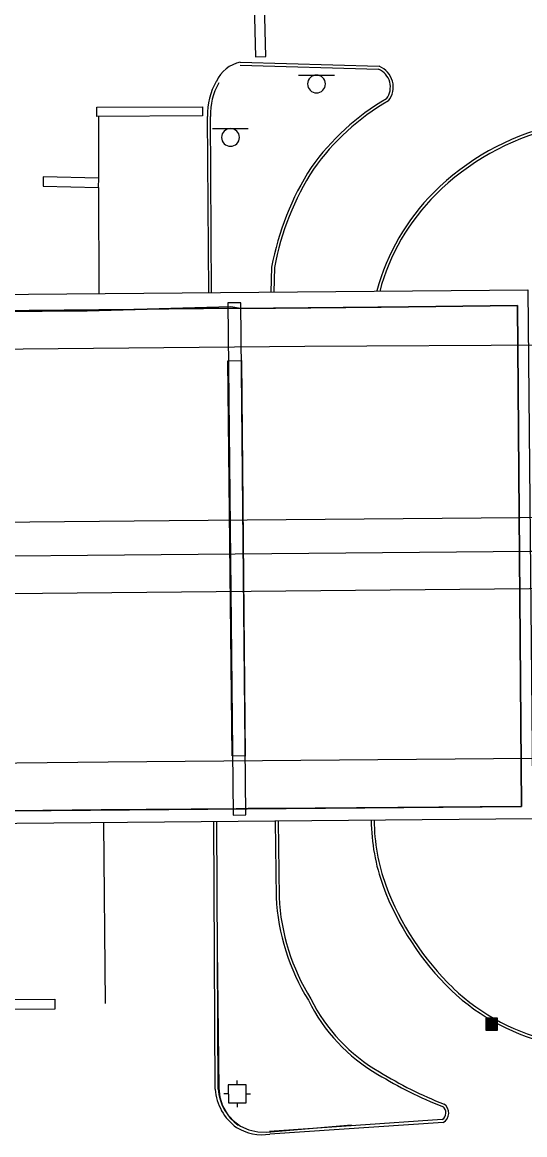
# Model space of a CAD drawing. Extents: x 2145380 to 2156929, y 139568 to 149130.
# Drawn here: x 2145635.6 to 2145740.9, y 142923.8 to 143157.2 of the extents above; entities that cross this region are included whole.
import ezdxf

# ---------------------------------------------------------------- set-up
doc = ezdxf.new("R2010")
doc.units = 0
for name, color, linetype in [('TOPO_Asphalt', 7, 'Continuous'), ('TOPO_BRIDGE_Floor Deck', 7, 'Continuous'), ('TOPO_BRIDGE_Low Beam', 7, 'Continuous'), ('TOPO_BRIDGE_Pier', 7, 'Continuous'), ('TOPO_Curb Back', 7, 'Continuous'), ('TOPO_Misc', 7, 'Continuous'), ('TOPO_Misc Line', 7, 'Continuous'), ('TOPO_Sign', 7, 'Continuous'), ('TOPO_Traffic Signal', 7, 'Continuous'), ('TOPO_Wall Freestanding', 7, 'Continuous')]:
    doc.layers.add(name, color=color, linetype=linetype)

# ---------------------------------------------------------------- blocks, each defined once
blk = doc.blocks.new('TRFSIG')
at = {"layer": 'TOPO_Traffic Signal'}
for p, q in [((0.04, 4.66), (0.04, 7.04)), ((-4.7, -0.09), (-7.08, -0.09)), ((0.04, -4.83), (0.04, -7.22)), ((4.79, -0.09), (7.17, -0.09))]:
    blk.add_line(p, q, dxfattribs=at)
blk.add_lwpolyline([(-4.7, -4.85), (4.81, -4.83), (4.79, 4.67), (-4.72, 4.66), (-4.7, -4.85)], dxfattribs=at)
blk = doc.blocks.new('CB')
at = {"layer": 'TOPO_Misc'}
for p, q in [((-3.08, 2.99), (3.24, 2.99)), ((-3.08, 2.68), (3.24, 2.68)), ((-3.08, 2.36), (3.24, 2.36)), ((-3.08, 2.05), (3.24, 2.05)), ((-3.08, 1.73), (3.24, 1.73)), ((-3.08, 1.4), (3.24, 1.4)), ((-3.08, 1.1), (3.24, 1.1)), ((-3.08, 0.77), (3.24, 0.77)), ((-3.08, 0.46), (3.24, 0.46)), ((-3.08, 0.14), (3.24, 0.14)), ((-3.08, -0.17), (3.24, -0.17)), ((-3.08, -0.48), (3.24, -0.48)), ((-3.08, -0.8), (3.24, -0.8)), ((-3.08, -1.11), (3.26, -1.11)), ((-3.08, -1.43), (3.26, -1.43)), ((-3.08, -1.75), (3.26, -1.75)), ((-3.08, -2.07), (3.26, -2.07)), ((-3.08, -2.39), (3.26, -2.39)), ((-3.08, -2.7), (3.26, -2.7)), ((-3.08, -3.02), (3.26, -3.02))]:
    blk.add_line(p, q, dxfattribs=at)
blk.add_lwpolyline([(3.26, -3.29), (3.24, 3.05), (-3.09, 3.04), (-3.08, -3.3), (3.26, -3.29)], dxfattribs=at)

msp = doc.modelspace()

# ---------------------------------------------------------------- linework, layer by layer
at = {"layer": 'TOPO_Asphalt'}
for points in [[(2145382.97, 143086.02), (2145458.74, 143087.08), (2145539.72, 143087.77), (2145694.77, 143089.21), (2145746.83, 143089.48)], [(2145748.06, 143053.26), (2145666.33, 143052.55), (2145578.64, 143051.74), (2145502.32, 143051.05), (2145383.06, 143050.18)], [(2145383.09, 143035.09), (2145431.91, 143035.51), (2145541.52, 143036.63), (2145625.12, 143037.25), (2145749.17, 143038.41)], [(2145742.43, 143002.7), (2145653.6, 143001.9), (2145557.79, 143000.89), (2145466.1, 143000.18), (2145383.17, 142999.52)]]:
    msp.add_lwpolyline(points, dxfattribs=at)
for centre, radius, start, end in [((2145682.64, 143141.89), 7.01, 101.2721, 155.8174), ((2145685.95, 142934.44), 10.67, 239.1202, 278.0367)]:
    msp.add_arc(centre, radius, start, end, dxfattribs=at)
at = {"layer": 'TOPO_BRIDGE_Floor Deck'}
msp.add_lwpolyline([(2145742.55, 142990.03), (2145541.73, 142988.25), (2145540.16, 143099.25), (2145741.56, 143101.03)], close=True, dxfattribs=at)
at = {"layer": 'TOPO_BRIDGE_Low Beam'}
for points in [[(2145541.94, 143095.84), (2145739.37, 143097.76), (2145739.37, 143097.76), (2145710.8, 143097.42), (2145681.28, 143097.12), (2145679.27, 143097.48), (2145649.17, 143096.65), (2145601.82, 143096.3), (2145599.21, 143096.34), (2145575.79, 143096.09), (2145541.94, 143095.84)], [(2145542.97, 142990.96), (2145541.94, 143095.84), (2145575.79, 143096.09), (2145599.21, 143096.34), (2145601.82, 143096.3), (2145649.17, 143096.65), (2145679.27, 143097.48), (2145681.28, 143097.12), (2145710.8, 143097.42), (2145739.37, 143097.76), (2145740.19, 142992.66), (2145696.96, 142992.25), (2145682.95, 142992.19), (2145680.37, 142992.11), (2145652.13, 142991.96), (2145603.16, 142991.37), (2145601.04, 142991.36), (2145571.29, 142991.22)], [(2145739.37, 143097.76), (2145740.19, 142992.66), (2145542.97, 142990.96), (2145541.94, 143095.84)], [(2145740.19, 142992.66), (2145739.37, 143097.76), (2145739.37, 143097.76), (2145740.19, 142992.66)], [(2145542.97, 142990.96), (2145740.19, 142992.66), (2145740.19, 142992.66), (2145696.96, 142992.25), (2145682.95, 142992.19), (2145680.37, 142992.11), (2145652.13, 142991.96), (2145603.16, 142991.37), (2145601.04, 142991.36), (2145571.29, 142991.22), (2145542.97, 142990.96)]]:
    msp.add_lwpolyline(points, close=True, dxfattribs=at)
for points in [[(2145601.82, 143096.3), (2145649.17, 143096.65), (2145679.27, 143097.48)], [(2145601.82, 143096.3), (2145649.17, 143096.65), (2145679.27, 143097.48)], [(2145681.28, 143097.12), (2145710.8, 143097.42), (2145739.37, 143097.76)], [(2145681.28, 143097.12), (2145710.8, 143097.42), (2145739.37, 143097.76)], [(2145603.16, 142991.37), (2145652.13, 142991.96), (2145680.37, 142992.11)], [(2145603.16, 142991.37), (2145652.13, 142991.96), (2145680.37, 142992.11)], [(2145682.95, 142992.19), (2145696.96, 142992.25), (2145740.19, 142992.66)], [(2145682.95, 142992.19), (2145696.96, 142992.25), (2145740.19, 142992.66)]]:
    msp.add_lwpolyline(points, dxfattribs=at)
at = {"layer": 'TOPO_BRIDGE_Pier'}
for p, q in [((2145678.62, 143098.3), (2145678.62, 143098.3)), ((2145681.37, 143098.3), (2145681.37, 143098.3)), ((2145679.78, 142990.83), (2145679.78, 142990.83)), ((2145682.45, 142990.89), (2145682.45, 142990.89))]:
    msp.add_line(p, q, dxfattribs=at)
for points in [[(2145679.78, 142990.83), (2145682.45, 142990.89), (2145681.37, 143098.3), (2145678.62, 143098.3)], [(2145679.78, 142990.83), (2145682.45, 142990.89), (2145681.37, 143098.3), (2145678.62, 143098.3)], [(2145678.66, 143086.14), (2145681.53, 143086.2), (2145682.28, 143003.16), (2145679.54, 143003.24)]]:
    msp.add_lwpolyline(points, close=True, dxfattribs=at)
at = {"layer": 'TOPO_Curb Back'}
for points in [[(2145681.27, 143148.76), (2145710.35, 143147.92)], [(2145681.25, 143148.16), (2145710.23, 143147.32)], [(2145674.64, 143100.44), (2145674.42, 143137.39)], [(2145675.24, 143100.44), (2145675.02, 143137.4)], [(2145687.83, 143105.8), (2145687.69, 143100.56)], [(2145688.42, 143105.73), (2145688.29, 143100.55)], [(2145676, 142933.31), (2145675.72, 142989.44)], [(2145676.6, 142933.33), (2145676.32, 142989.44)], [(2145688.6, 142989.55), (2145688.78, 142973.6)], [(2145689.2, 142989.56), (2145689.38, 142973.62)], [(2145676.43, 142962.91), (2145676.76, 142933.57), (2145676.95, 142931.66), (2145677.53, 142929.83), (2145678.48, 142928.16), (2145679.76, 142926.72), (2145681.3, 142925.57), (2145683.04, 142924.77), (2145684.92, 142924.35), (2145686.84, 142924.32), (2145704.59, 142925.86)], [(2145723.6, 142926.94), (2145687.4, 142924.47)], [(2145723.78, 142926.36), (2145687.44, 142923.87)]]:
    msp.add_lwpolyline(points, dxfattribs=at)
for centre, radius, start, end in [((2145708.66, 143143.57), 4.06, 322.7632, 67.3184), ((2145708.66, 143143.57), 4.66, 321.2379, 68.7314), ((2145688.15, 143137.91), 13.74, 150.1117, 182.1859), ((2145688.15, 143137.91), 13.14, 150.1117, 182.2276), ((2145737.29, 143097.46), 50.5, 120.184, 144.6639), ((2145737.29, 143097.46), 49.9, 120.0517, 144.6466), ((2145759.44, 143083.66), 53.34, 103.831, 134.8778), ((2145759.44, 143083.66), 52.74, 103.822, 134.8774), ((2145746.37, 143094.69), 59.59, 147.5417, 169.2558), ((2145746.37, 143094.69), 58.99, 147.5563, 169.2089), ((2145754.15, 143089.04), 45.79, 134.9431, 165.0837), ((2145754.15, 143089.04), 45.19, 134.9436, 165.0837), ((2145750.3, 142990.05), 41.59, 180.4389, 199.8893), ((2145750.3, 142990.05), 40.99, 180.4389, 199.8843), ((2145766.77, 142996.76), 59.37, 200.5693, 225.9057), ((2145766.77, 142996.76), 58.77, 200.5728, 225.9042), ((2145733.89, 142975.81), 45.16, 182.8111, 211.8569), ((2145733.89, 142975.81), 44.56, 182.8256, 211.8935), ((2145755.93, 142985.9), 44.04, 226.204, 258.5688), ((2145755.93, 142985.9), 43.44, 226.2061, 258.5932), ((2145728.63, 142968.42), 36.96, 206.4219, 239.9397), ((2145728.63, 142968.42), 36.36, 206.377, 239.9521), ((2145755.5, 143010.31), 86.7, 238.4336, 248.4669), ((2145755.5, 143010.31), 86.1, 238.4284, 248.5129), ((2145687.05, 142934.2), 11.09, 184.6301, 233.6026), ((2145687.05, 142934.2), 10.49, 184.7527, 233.6026), ((2145722.72, 142928.33), 1.64, 302.3518, 54.1957), ((2145722.72, 142928.33), 2.24, 298.1791, 56.2674)]:
    msp.add_arc(centre, radius, start, end, dxfattribs=at)
at = {"layer": 'TOPO_Misc Line'}
for p, q in [((2145651.52, 143137.39), (2145651.56, 143124.46)), ((2145651.57, 143122.46), (2145651.63, 143100.23)), ((2145652.59, 142989.23), (2145652.94, 142951.33))]:
    msp.add_line(p, q, dxfattribs=at)
for points in [[(2145686.63, 143149.98), (2145685.62, 143188.41), (2145683.47, 143188.35), (2145684.48, 143149.92)], [(2145651.18, 143139.32), (2145673.34, 143139.45), (2145673.35, 143137.52), (2145651.2, 143137.39)], [(2145651.62, 143124.46), (2145639.97, 143124.76), (2145639.92, 143122.76), (2145651.57, 143122.46)], [(2145642.39, 142950.11), (2145631.08, 142950.05), (2145631.07, 142952.16), (2145642.38, 142952.22)]]:
    msp.add_lwpolyline(points, close=True, dxfattribs=at)
at = {"layer": 'TOPO_Sign'}
for points in [[(2145693.49, 143146.08), (2145700.99, 143146.09)], [(2145697.24, 143146.08), (2145697.24, 143146.08)], [(2145695.38, 143144.21), (2145695.38, 143144.21)], [(2145699.11, 143144.21), (2145699.11, 143144.21)], [(2145697.24, 143142.34), (2145697.24, 143142.34)], [(2145675.46, 143134.87), (2145682.95, 143134.88)], [(2145679.21, 143134.87), (2145679.21, 143134.87)], [(2145677.34, 143133), (2145677.34, 143133)], [(2145681.07, 143133), (2145681.07, 143133)], [(2145679.21, 143131.14), (2145679.21, 143131.14)]]:
    msp.add_lwpolyline(points, dxfattribs=at)
for centre, start, end in [((2145697.24, 143144.21), 90, 180), ((2145697.24, 143144.21), 360, 90), ((2145697.24, 143144.21), 180, 270), ((2145697.24, 143144.21), 270, 0), ((2145679.21, 143133), 90, 180), ((2145679.21, 143133), 360, 90), ((2145679.21, 143133), 180, 270), ((2145679.21, 143133), 270, 0)]:
    msp.add_arc(centre, 1.87, start, end, dxfattribs=at)
at = {"layer": 'TOPO_Wall Freestanding'}
msp.add_lwpolyline([(2145383.07, 143042.95), (2145470.6, 143043.95), (2145540.93, 143044.41), (2145742.05, 143046.23), (2145742.39, 143046.23)], dxfattribs=at)

# ---------------------------------------------------------------- block references
at = {"layer": 'TOPO_Misc', "xscale": 0.39370000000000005, "yscale": 0.3937000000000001}
msp.add_blockref('CB', (2145733.92, 142947.03), dxfattribs=at)
at = {"layer": 'TOPO_Traffic Signal', "xscale": 0.39370000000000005, "yscale": 0.3937000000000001}
msp.add_blockref('TRFSIG', (2145680.61, 142932.39), dxfattribs=at)

doc.saveas('drawing.dxf')
